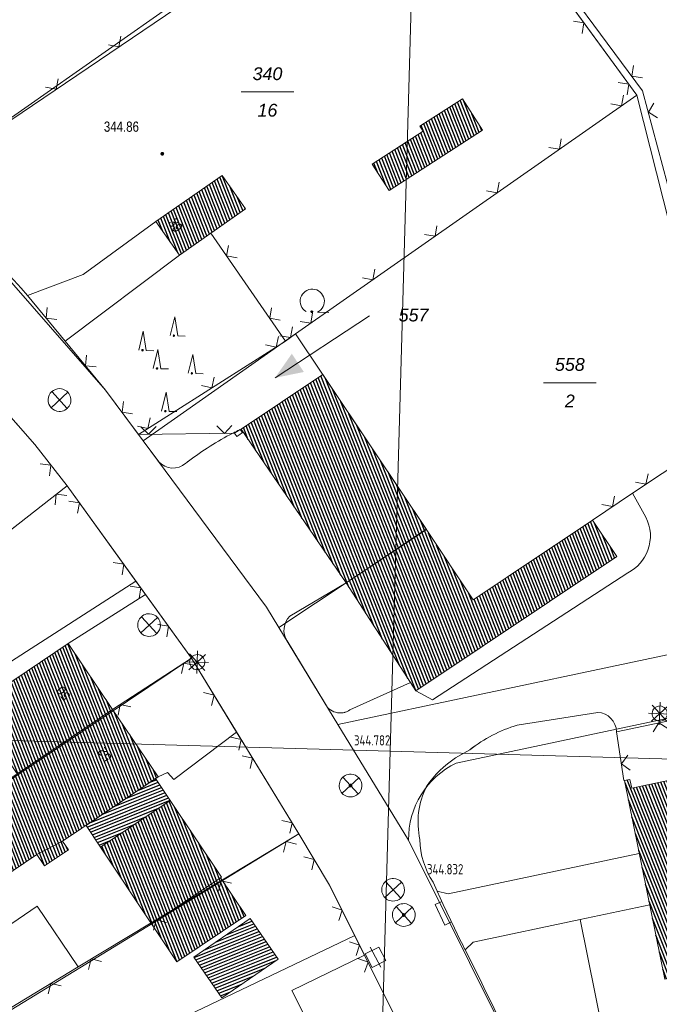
# Model space of a CAD drawing. Header units: metres. Extents: x 345144 to 348639, y 5629211 to 5635235.
# Tile 899 of 1056: x 347843 to 347885, y 5630671 to 5630736. Entities that reach past the tile are written whole.
import ezdxf
from ezdxf.enums import TextEntityAlignment as Align

# ---------------------------------------------------------------- set-up
doc = ezdxf.new("R2010")
doc.units = ezdxf.units.M
doc.header["$MEASUREMENT"] = 0
for name, color, linetype in [('011 Gebäude', 7, 'Continuous'), ('028 Geländeform', 7, 'Continuous'), ('028 Geländeform Ausg.', 7, 'Continuous'), ('065-066 Ver_Entsorgung', 7, 'Continuous'), ('065-066 Ver_Entsorgung Ausg.', 7, 'Continuous'), ('081-083 Topographie', 7, 'Continuous'), ('ALLG Pseudo-Topographie', 7, 'Continuous'), ('AX Flurstück', 7, 'Continuous'), ('AX Gebäude', 7, 'Continuous'), ('Blatt', 7, 'Continuous'), ('Definitionslinie', 7, 'Continuous'), ('MG Präsentationsobjekt - Linie', 7, 'Continuous'), ('Präsentationsobjekt -Text (punktförmig)', 7, 'Continuous')]:
    doc.layers.add(name, color=color, linetype=linetype)
doc.styles.add('ARIAL', font='arial.ttf', dxfattribs={"height": 1})
doc.styles.add('ARIALIT', font='ariali.ttf', dxfattribs={"height": 1})
doc.styles.add('DIN-6776-IT', font='txt', dxfattribs={"height": 1})
pattern_1 = [(201.882352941, (0, 0), (0.074540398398, -0.185590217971), [])]
pattern_2 = [(111.5294117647, (0, 0), (-0.186045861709, -0.07339575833), [])]

# ---------------------------------------------------------------- blocks, each defined once
blk = doc.blocks.new('alk_5742_nrw')
at = {"color": 134, "lineweight": 5, "true_color": 0x00b2b2, "flags": 128}
for points in [[(0, -1), (0, 1)], [(1, 0), (-1, 0)], [(0.707333, -0.707333), (-0.707333, 0.707333)], [(-0.707333, -0.707333), (0.707333, 0.707333)]]:
    blk.add_lwpolyline(points, dxfattribs=at)
at = {"color": 134, "lineweight": 5, "true_color": 0x00b2b2}
for start, end in [(0, 180), (180, 0)]:
    blk.add_arc((0, 0), 0.666667, start, end, dxfattribs=at)
blk = doc.blocks.new('alk_3504_nrw')
at = {"color": 134, "lineweight": 5, "true_color": 0x00b2b2, "flags": 128}
for points in [[(-0.729333, -0.684), (-0.707333, -0.707333), (0.707333, 0.707333)], [(-0.707333, 0.707333), (0.707333, -0.707333)]]:
    blk.add_lwpolyline(points, dxfattribs=at)
at = {"color": 134, "lineweight": 5, "true_color": 0x00b2b2}
for start, end in [(90, -90), (-90, 90)]:
    blk.add_arc((0, 0), 1, start, end, dxfattribs=at)
blk = doc.blocks.new('alk_043x_nrw')
h = blk.add_hatch(color=7)
edge = h.paths.add_edge_path(flags=0)
edge.add_arc((0, 0), 1, 180, 360, ccw=False)
edge.add_arc((0, 0), 1, 0, 180, ccw=False)
blk = doc.blocks.new('alk_7200_nrwx2')
at = {"true_color": 0x2e2e2e}
h = blk.add_hatch(color=250, dxfattribs=at)
edge = h.paths.add_edge_path(flags=0)
edge.add_arc((-0.020544, -0.388118), 0.055525, 180, 360, ccw=False)
edge.add_arc((-0.020544, -0.388118), 0.055525, 0, 180, ccw=False)
at = {"color": 250, "lineweight": 5, "true_color": 0x2e2e2e, "flags": 128}
blk.add_lwpolyline([(-0.298168, -0.388118), (-0.020544, 1), (0.257079, -0.388118), (0.812326, -0.388118)], dxfattribs=at)
blk.add_lwpolyline([(-0.298168, -0.388118), (-0.020544, 1), (0.257079, -0.388118), (0.812326, -0.388118)], dxfattribs=at)
at = {"color": 250, "lineweight": 5, "true_color": 0x2e2e2e}
for start, end in [(0, 180), (180, 0)]:
    blk.add_arc((-0.020544, -0.388118), 0.055525, start, end, dxfattribs=at)
blk = doc.blocks.new('alk_7100_nrwx2')
at = {"true_color": 0x2e2e2e}
h = blk.add_hatch(color=250, dxfattribs=at)
edge = h.paths.add_edge_path(flags=0)
edge.add_arc((0.024073, -0.597267), 0.057254, 180, 360, ccw=False)
edge.add_arc((0.024073, -0.597267), 0.057255, 0, 180, ccw=False)
at = {"color": 250, "lineweight": 5, "true_color": 0x2e2e2e, "flags": 128}
blk.add_lwpolyline([(0.349382, -0.597267), (1, -0.597267)], dxfattribs=at)
at = {"color": 250, "lineweight": 5, "true_color": 0x2e2e2e}
for centre, radius, start, end in [((0.024073, 0.012362), 0.690995, -61.9148169, -118.0851831), ((0.024073, -0.597267), 0.057255, 0, 180), ((0.024073, -0.597267), 0.057254, 180, 0)]:
    blk.add_arc(centre, radius, start, end, dxfattribs=at)
blk = doc.blocks.new('3488_swc')
at = {"color": 7, "lineweight": 5, "flags": 128}
for points in [[(1, 0), (-1, 0)], [(0.666667, 0.666667), (-0.666667, 0.666667), (-0.666667, -0.666667), (0.666667, -0.666667), (0.666667, 0.666667)]]:
    blk.add_lwpolyline(points, dxfattribs=at)
blk = doc.blocks.new('swc_strasseneinlauf')
at = {"color": 7, "lineweight": 5, "flags": 128}
blk.add_lwpolyline([(-1, 0), (-1, -0.666667), (1, -0.666667), (1, 0)], dxfattribs=at)

msp = doc.modelspace()

# ---------------------------------------------------------------- hatches: boundary and pattern name
at = {"layer": '011 Gebäude', "true_color": 0x8f8f8f}
h = msp.add_hatch(dxfattribs=at)
h.set_pattern_fill('_USER', color=252, scale=0.2, angle=201.88235294, style=0, pattern_type=0)
h.set_pattern_definition(pattern_1)
h.paths.add_polyline_path([(347851.971, 5630686.222), (347852.938, 5630684.776), (347848.34, 5630681.7), (347847.384, 5630683.13)], flags=0)
h = msp.add_hatch(dxfattribs=at)
h.set_pattern_fill('_USER', color=252, scale=0.2, angle=201.88235294, style=0, pattern_type=0)
h.set_pattern_definition(pattern_1)
h.paths.add_polyline_path([(347858.205, 5630676.979), (347860.039, 5630674.309), (347856.33, 5630671.761), (347854.486, 5630674.448)], flags=0)
at = {"layer": 'AX Gebäude', "true_color": 0x4f4f4f}
h = msp.add_hatch(dxfattribs=at)
h.set_pattern_fill('_USER', color=251, scale=0.2, angle=111.52941176, style=0, pattern_type=0)
h.set_pattern_definition(pattern_2)
h.paths.add_polyline_path([(347869.39, 5630729.232), (347872.185, 5630731.034), (347873.518, 5630728.966), (347867.369, 5630725), (347866.251, 5630726.735), (347869.606, 5630728.898)], flags=0)
h = msp.add_hatch(dxfattribs=at)
h.set_pattern_fill('_USER', color=251, scale=0.2, angle=111.52941176, style=0, pattern_type=0)
h.set_pattern_definition(pattern_2)
h.paths.add_polyline_path([(347851.992, 5630722.939), (347856.364, 5630725.985), (347857.89, 5630723.793), (347853.539, 5630720.72)], flags=0)
h = msp.add_hatch(dxfattribs=at)
h.set_pattern_fill('_USER', color=251, scale=0.2, angle=111.52941176, style=0, pattern_type=0)
h.set_pattern_definition(pattern_2)
h.paths.add_polyline_path([(347862.984, 5630712.857), (347869.795, 5630702.656), (347864.518, 5630699.126), (347857.597, 5630709.261)], flags=0)
h = msp.add_hatch(dxfattribs=at)
h.set_pattern_fill('_USER', color=251, scale=0.2, angle=111.52941176, style=0, pattern_type=0)
h.set_pattern_definition(pattern_2)
h.paths.add_polyline_path([(347869.795, 5630702.656), (347872.899, 5630698.006), (347875.127, 5630699.493), (347880.754, 5630703.251), (347882.354, 5630700.854), (347869.111, 5630692.012), (347868.757, 5630692.544), (347864.518, 5630699.126)], flags=0)
h = msp.add_hatch(dxfattribs=at)
h.set_pattern_fill('_USER', color=251, scale=0.2, angle=111.52941176, style=0, pattern_type=0)
h.set_pattern_definition(pattern_2)
h.paths.add_polyline_path([(347839.911, 5630690.873), (347846.205, 5630695.119), (347849.137, 5630690.771), (347842.842, 5630686.527)], flags=0)
h = msp.add_hatch(dxfattribs=at)
h.set_pattern_fill('_USER', color=251, scale=0.2, angle=111.52941176, style=0, pattern_type=0)
h.set_pattern_definition(pattern_2)
h.paths.add_polyline_path([(347900.656, 5630676.459), (347885.968, 5630673.432), (347886.03, 5630673.091), (347885.525, 5630672.992), (347882.88, 5630686.089), (347883.23, 5630686.159), (347883.346, 5630685.579), (347924.592, 5630694.293), (347924.521, 5630694.636), (347924.876, 5630694.717), (347925.965, 5630689.47), (347927.516, 5630681.991), (347927.586, 5630681.654), (347927.243, 5630681.582), (347927.172, 5630681.925), (347904.251, 5630677.2)], flags=0)
h = msp.add_hatch(dxfattribs=at)
h.set_pattern_fill('_USER', color=251, scale=0.2, angle=111.52941176, style=0, pattern_type=0)
h.set_pattern_definition(pattern_2)
h.paths.add_polyline_path([(347842.842, 5630686.527), (347849.137, 5630690.771), (347852.13, 5630686.33), (347845.841, 5630682.092), (347844.14, 5630681.219), (347840.192, 5630678.557), (347837.326, 5630682.806)], flags=0)
h = msp.add_hatch(dxfattribs=at)
h.set_pattern_fill('_USER', color=251, scale=0.2, angle=111.52941176, style=0, pattern_type=0)
h.set_pattern_definition(pattern_2)
h.paths.add_polyline_path([(347848.34, 5630681.701), (347852.938, 5630684.777), (347856.315, 5630679.716), (347856.253, 5630679.679), (347851.707, 5630676.641)], flags=0)
h = msp.add_hatch(dxfattribs=at)
h.set_pattern_fill('_USER', color=251, scale=0.2, angle=111.52941176, style=0, pattern_type=0)
h.set_pattern_definition(pattern_2)
h.paths.add_polyline_path([(347844.14, 5630681.219), (347845.841, 5630682.092), (347846.224, 5630681.525), (347844.649, 5630680.463)], flags=0)
h = msp.add_hatch(dxfattribs=at)
h.set_pattern_fill('_USER', color=251, scale=0.2, angle=111.52941176, style=0, pattern_type=0)
h.set_pattern_definition(pattern_2)
h.paths.add_polyline_path([(347851.707, 5630676.641), (347856.253, 5630679.679), (347857.923, 5630677.179), (347853.376, 5630674.142)], flags=0)
at = {"layer": 'MG Präsentationsobjekt - Linie', "true_color": 0x5e5e5e}
msp.add_hatch(color=251, dxfattribs=at).paths.add_polyline_path([(347860.945586, 5630714.22942), (347861.736611, 5630713.026141), (347859.837, 5630712.639)], flags=0)

# ---------------------------------------------------------------- linework, layer by layer
at = {"layer": '011 Gebäude', "color": 251, "linetype": 'Continuous', "lineweight": 13, "true_color": 0x4f4f4f, "flags": 128}
for points in [[(347851.971, 5630686.222), (347852.938, 5630684.776), (347848.34, 5630681.7), (347847.384, 5630683.13), (347851.971, 5630686.222)], [(347858.205, 5630676.979), (347860.039, 5630674.309), (347856.33, 5630671.761), (347854.486, 5630674.448), (347858.205, 5630676.979)]]:
    msp.add_lwpolyline(points, dxfattribs=at)
at = {"layer": '081-083 Topographie', "color": 7, "linetype": 'Continuous', "lineweight": 5, "flags": 128}
for points in [[(347836.558, 5630725.678), (347870.827, 5630748.876)], [(347870.827, 5630748.876), (347883.676, 5630731.279), (347883.676, 5630731.279), (347861.192, 5630715.531), (347861.192, 5630715.531), (347860.525, 5630715.063)], [(347871.197, 5630749.112), (347876.703, 5630741.522), (347876.703, 5630741.522), (347884.061, 5630731.57), (347884.061, 5630731.57), (347889.983, 5630709.402)], [(347836.558, 5630725.678), (347843.119, 5630718.561), (347843.119, 5630718.561), (347843.517, 5630718.078), (347843.517, 5630718.078), (347846.009, 5630715.052), (347846.009, 5630715.052), (347848.673, 5630711.827), (347848.673, 5630711.827), (347850.838, 5630708.914), (347850.838, 5630708.914), (347860.525, 5630715.063)], [(347843.517, 5630718.078), (347847.196, 5630719.459), (347847.196, 5630719.459), (347851.993, 5630722.939)], [(347855.61, 5630722.182), (347860.525, 5630715.063)], [(347846.009, 5630715.052), (347853.54, 5630720.719)], [(347837.423, 5630715.743), (347841.804, 5630710.759), (347841.804, 5630710.759), (347844.005, 5630708.254), (347844.005, 5630708.254), (347846.136, 5630705.526)], [(347880.755, 5630703.25), (347883.403, 5630705.041), (347883.403, 5630705.041), (347889.324, 5630708.965), (347889.324, 5630708.965), (347889.983, 5630709.402)], [(347850.838, 5630708.914), (347851.15, 5630708.494), (347851.15, 5630708.494), (347852.173, 5630707.111)], [(347793.789, 5630666.468), (347796.592, 5630667.508), (347796.592, 5630667.508), (347825.029, 5630689.002), (347825.029, 5630689.002), (347846.136, 5630705.526)], [(347846.136, 5630705.526), (347850.675, 5630699.226), (347850.675, 5630699.226), (347851.304, 5630698.354), (347851.304, 5630698.354), (347854.33, 5630694.156)], [(347883.403, 5630705.041), (347884.277, 5630703.446)], [(347883.096, 5630699.782), (347870.211, 5630691.407), (347870.211, 5630691.407), (347869.112, 5630692.011)], [(347846.873, 5630673.809), (347844.17, 5630677.792), (347844.17, 5630677.792), (347840.863, 5630675.567), (347840.863, 5630675.567), (347836.493, 5630682.249), (347836.493, 5630682.249), (347832.828, 5630687.853), (347832.828, 5630687.853), (347835.764, 5630689.809), (347835.764, 5630689.809), (347835.273, 5630690.693), (347835.273, 5630690.693), (347838.362, 5630692.756), (347838.362, 5630692.756), (347838.99, 5630691.739), (347838.99, 5630691.739), (347850.675, 5630699.226)], [(347860.815, 5630696.915), (347864.518, 5630699.125)], [(347846.205, 5630695.118), (347851.304, 5630698.354)], [(347863.106, 5630691.224), (347860.629, 5630695.291)], [(347849.137, 5630690.77), (347854.33, 5630694.156)], [(347854.33, 5630694.156), (347857.308, 5630689.284), (347857.308, 5630689.284), (347857.922, 5630688.282), (347857.922, 5630688.282), (347861.414, 5630682.57)], [(347868.757, 5630692.543), (347864.779, 5630690.743)], [(347881.114, 5630690.581), (347875.801, 5630689.741)], [(347852.131, 5630686.33), (347852.748, 5630686.617), (347852.748, 5630686.617), (347853.167, 5630686.149), (347853.167, 5630686.149), (347857.308, 5630689.284)], [(347872.681, 5630688.12), (347871.739, 5630687.591)], [(347817.613, 5630656.027), (347846.873, 5630673.809), (347846.873, 5630673.809), (347861.414, 5630682.57)], [(347861.414, 5630682.57), (347863.439, 5630679.196), (347863.439, 5630679.196), (347865.095, 5630675.867), (347865.095, 5630675.867), (347865.735, 5630674.582), (347865.735, 5630674.582), (347868.425, 5630669.177), (347868.425, 5630669.177), (347871.19, 5630663.581), (347871.19, 5630663.581), (347871.336, 5630663.204), (347871.336, 5630663.204), (347871.745, 5630662.146), (347871.745, 5630662.146), (347873.725, 5630657.024), (347873.725, 5630657.024), (347862.972, 5630651.874), (347862.972, 5630651.874), (347821.893, 5630632.201)], [(347870.262, 5630679.379), (347870.534, 5630678.784), (347870.534, 5630678.784), (347870.93, 5630677.92), (347870.93, 5630677.92), (347871.677, 5630676.35), (347871.677, 5630676.35), (347872.049, 5630675.566)], [(347865.095, 5630675.867), (347853.097, 5630670.135), (347853.097, 5630670.135), (347853.311, 5630669.571), (347853.311, 5630669.571), (347846.773, 5630666.488), (347846.773, 5630666.488), (347847.843, 5630664.163), (347847.843, 5630664.163), (347845.549, 5630662.538)], [(347865.735, 5630674.582), (347860.95, 5630672.24), (347860.95, 5630672.24), (347866.433, 5630661.288), (347866.433, 5630661.288), (347871.336, 5630663.204)]]:
    msp.add_lwpolyline(points, dxfattribs=at)
at = {"layer": '081-083 Topographie', "color": 7, "linetype": 'Continuous', "lineweight": 5}
for centre, radius, start, end in [((347866.54, 5630690.718), 20.586343, 115.74849814, 117.02185432), ((347866.54, 5630690.718), 20.585298, 117.44756568, 127.04691803), ((347866.54, 5630690.718), 20.586342, 117.12891635, 117.44756568), ((347866.54, 5630690.718), 20.585791, 117.02185432, 117.12891635), ((347866.54, 5630690.718), 20.585891, 127.20611572, 127.68653225), ((347866.54, 5630690.718), 20.585954, 127.04691803, 127.20611572), ((347853.115, 5630707.959), 1.267465, -138.00606737, -48.5165475), ((347881.932, 5630702.217), 2.64754, -20.58390173, 27.65875564), ((347881.814, 5630702.23), 2.763249, -62.35927231, -19.97602051), ((347861.728, 5630695.988), 1.301388, 134.56406226, -147.61660175), ((347864.137, 5630691.662), 1.121037, -156.98274593, -55.06241161), ((347881.049, 5630689.291), 1.292112, 0.75384833, 87.11544292), ((347878.667, 5630680.414), 9.757402, 107.08114295, 127.8399643), ((347875.683, 5630681.698), 7.091021, 123.79315365, 145.6017555), ((347874.489, 5630683.333), 5.225829, 153.01817044, -167.43432932), ((347874.605, 5630682.271), 5.217539, -179.17636814, -146.34038789), ((347570.632, 5630523.595), 337.560947, 26.63511391, 26.7567183), ((347570.632, 5630523.595), 337.561099, 24.96045512, 26.63511391)]:
    msp.add_arc(centre, radius, start, end, dxfattribs=at)
at = {"layer": 'AX Flurstück', "color": 8, "linetype": 'Continuous', "lineweight": 13, "true_color": 0x808080, "flags": 128}
for points in [[(347871.849, 5630796.313), (347900.561, 5630804.513), (347905.256, 5630782.137), (347915.396, 5630733.734), (347982.376, 5630748.134), (347982.481, 5630742.596), (347984.381, 5630734.434), (347918.156, 5630719.872), (347914.006, 5630714.027), (347889.324, 5630708.966), (347883.676, 5630731.28), (347870.414, 5630749.44), (347848.564, 5630779.357), (347860.576, 5630792.258), (347871.849, 5630796.313)], [(347848.564, 5630779.357), (347870.414, 5630749.44), (347836.557, 5630725.679), (347823.689, 5630737.989), (347814.768, 5630745.766), (347835.034, 5630768.729), (347848.564, 5630779.357)], [(347836.557, 5630725.679), (347870.414, 5630749.44), (347883.676, 5630731.28), (347861.192, 5630715.532), (347851.149, 5630708.495), (347848.673, 5630711.828), (347836.557, 5630725.679)], [(347890.653, 5630583.658), (347889.956, 5630588.049), (347887.102, 5630606.032), (347885.944, 5630613.429), (347884.191, 5630622.213), (347882.479, 5630630.583), (347880.158, 5630638.358), (347877.532, 5630647.253), (347874.432, 5630655.16), (347873.725, 5630657.024), (347871.231, 5630663.597), (347868.425, 5630669.178), (347863.438, 5630679.197), (347861.414, 5630682.571), (347854.33, 5630694.156), (347846.136, 5630705.526), (347844.005, 5630708.255), (347837.423, 5630715.744), (347832.337, 5630721.317), (347827.506, 5630726.097), (347819.741, 5630733.436), (347818.349, 5630734.634), (347809.825, 5630742.075)], [(347823.689, 5630737.989), (347836.557, 5630725.679), (347848.673, 5630711.828), (347851.149, 5630708.495), (347859.269, 5630697.518), (347860.086, 5630696.184), (347863.979, 5630689.792), (347868.642, 5630682.147), (347876.672, 5630666.011), (347883.21, 5630649.104), (347888.324, 5630631.874), (347890.92, 5630619.431), (347891.863, 5630614.299)], [(347861.192, 5630715.532), (347883.676, 5630731.28), (347889.324, 5630708.966), (347892.646, 5630695.841), (347863.979, 5630689.792), (347860.086, 5630696.184), (347869.824, 5630702.643), (347861.192, 5630715.532)], [(347868.642, 5630682.147), (347863.979, 5630689.792), (347892.646, 5630695.841), (347899.971, 5630697.386), (347915.06, 5630700.575), (347913.368, 5630708.419), (347914.006, 5630714.027), (347918.156, 5630719.872)], [(347787.932, 5630671.907), (347837.423, 5630715.744), (347844.005, 5630708.255), (347846.136, 5630705.526), (347794.911, 5630665.426), (347790.11, 5630669.885), (347787.932, 5630671.907)], [(347851.149, 5630708.495), (347861.192, 5630715.532), (347869.824, 5630702.643), (347860.086, 5630696.184), (347859.269, 5630697.518), (347851.149, 5630708.495)], [(347922.266, 5630714.392), (347924.762, 5630702.683), (347923.582, 5630700.954), (347921.4, 5630697.756), (347871.78, 5630687.233)], [(347794.911, 5630665.426), (347846.136, 5630705.526), (347854.33, 5630694.156), (347801.901, 5630658.915), (347800.878, 5630659.885), (347800.363, 5630660.363), (347794.911, 5630665.426)], [(347871.78, 5630687.233), (347921.4, 5630697.756), (347923.582, 5630700.954), (347924.722, 5630695.458), (347933.428, 5630697.254), (347946.24, 5630637.846), (347943.442, 5630627.725), (347890.92, 5630619.431), (347888.324, 5630631.874), (347883.21, 5630649.104), (347876.672, 5630666.011), (347868.642, 5630682.147)], [(347801.901, 5630658.915), (347854.33, 5630694.156), (347861.414, 5630682.571), (347810.228, 5630651.251), (347801.901, 5630658.915)], [(347810.228, 5630651.251), (347861.414, 5630682.571), (347863.438, 5630679.197), (347868.425, 5630669.178), (347815.424, 5630642.691), (347810.228, 5630651.251)]]:
    msp.add_lwpolyline(points, dxfattribs=at)
at = {"layer": 'AX Flurstück', "color": 8, "linetype": 'Continuous', "lineweight": 13, "true_color": 0x808080}
for radius in [5.52496, 5.524788]:
    msp.add_arc((347874.166, 5630682.25), radius, 115.58640531, -178.9317919, dxfattribs=at)
at = {"layer": 'AX Gebäude', "color": 7, "linetype": 'Continuous', "lineweight": 5, "flags": 128}
for points in [[(347869.39, 5630729.232), (347872.185, 5630731.034), (347873.518, 5630728.966), (347867.369, 5630725), (347866.251, 5630726.735), (347869.606, 5630728.898), (347869.39, 5630729.232)], [(347851.992, 5630722.939), (347856.364, 5630725.985), (347857.89, 5630723.793), (347853.539, 5630720.72), (347851.992, 5630722.939)], [(347862.984, 5630712.857), (347869.795, 5630702.656), (347864.518, 5630699.126), (347857.597, 5630709.261), (347862.984, 5630712.857)], [(347869.795, 5630702.656), (347872.899, 5630698.006), (347875.127, 5630699.493), (347880.754, 5630703.251), (347882.354, 5630700.854), (347869.111, 5630692.012), (347868.757, 5630692.544), (347864.518, 5630699.126), (347869.795, 5630702.656)], [(347839.911, 5630690.873), (347846.205, 5630695.119), (347849.137, 5630690.771), (347842.842, 5630686.527), (347839.911, 5630690.873)], [(347900.656, 5630676.459), (347885.968, 5630673.432), (347886.03, 5630673.091), (347885.525, 5630672.992), (347882.88, 5630686.089), (347883.23, 5630686.159), (347883.346, 5630685.579), (347924.592, 5630694.293), (347924.521, 5630694.636), (347924.876, 5630694.717), (347925.965, 5630689.47), (347927.516, 5630681.991), (347927.586, 5630681.654), (347927.243, 5630681.582), (347927.172, 5630681.925), (347904.251, 5630677.2), (347900.656, 5630676.459)], [(347842.842, 5630686.527), (347849.137, 5630690.771), (347852.13, 5630686.33), (347845.841, 5630682.092), (347844.14, 5630681.219), (347840.192, 5630678.557), (347837.326, 5630682.806), (347842.842, 5630686.527)], [(347848.34, 5630681.701), (347852.938, 5630684.777), (347856.315, 5630679.716), (347856.253, 5630679.679), (347851.707, 5630676.641), (347848.34, 5630681.701)], [(347844.14, 5630681.219), (347845.841, 5630682.092), (347846.224, 5630681.525), (347844.649, 5630680.463), (347844.14, 5630681.219)], [(347851.707, 5630676.641), (347856.253, 5630679.679), (347857.923, 5630677.179), (347853.376, 5630674.142), (347851.707, 5630676.641)]]:
    msp.add_lwpolyline(points, dxfattribs=at)
at = {"layer": 'Blatt', "color": 205, "linetype": 'Continuous', "lineweight": 5, "true_color": 0x873099, "flags": 128}
for points in [[(347367.669, 5630702.092), (347374.708, 5630951.97), (347874.464, 5630937.896), (347867.426, 5630688.019), (347367.669, 5630702.092)], [(348005.705, 5630725.733), (348009.874, 5630684.008), (347867.426, 5630688.019), (347874.464, 5630937.896), (347963.101, 5630935.4), (347975.383, 5630844.729), (348005.705, 5630725.733)], [(347360.632, 5630452.215), (347367.669, 5630702.092), (347867.426, 5630688.019), (347860.388, 5630438.144), (347360.632, 5630452.215)], [(347867.426, 5630688.019), (348009.874, 5630684.008), (348023.631, 5630546.345), (348034.821, 5630453.592), (348035.781, 5630433.206), (347860.388, 5630438.144), (347867.426, 5630688.019)]]:
    msp.add_lwpolyline(points, dxfattribs=at)
at = {"layer": 'Definitionslinie', "color": 7, "linetype": 'Continuous', "lineweight": 5, "flags": 128}
for points in [[(347836.558, 5630725.678), (347870.827, 5630748.876)], [(347870.827, 5630748.876), (347883.676, 5630731.279)], [(347876.703, 5630741.522), (347884.061, 5630731.57)], [(347880.091, 5630735.341), (347880.2, 5630736.039), (347879.501, 5630736.148)], [(347880.091, 5630735.341), (347880.2, 5630736.039), (347879.501, 5630736.148)], [(347848.858, 5630734.608), (347849.552, 5630734.474), (347849.686, 5630735.168)], [(347848.858, 5630734.608), (347849.552, 5630734.474), (347849.686, 5630735.168)], [(347883.459, 5630733.225), (347883.355, 5630732.526), (347884.054, 5630732.421)], [(347883.459, 5630733.225), (347883.355, 5630732.526), (347884.054, 5630732.421)], [(347844.717, 5630731.805), (347845.411, 5630731.671), (347845.545, 5630732.366)], [(347844.717, 5630731.805), (347845.411, 5630731.671), (347845.545, 5630732.366)], [(347883.04, 5630731.303), (347883.149, 5630732.001), (347882.45, 5630732.11)], [(347883.04, 5630731.303), (347883.149, 5630732.001), (347882.45, 5630732.11)], [(347861.192, 5630715.531), (347883.676, 5630731.279)], [(347881.976, 5630730.699), (347882.672, 5630730.576), (347882.795, 5630731.272)], [(347881.976, 5630730.699), (347882.672, 5630730.576), (347882.795, 5630731.272)], [(347884.061, 5630731.57), (347889.983, 5630709.402)], [(347884.795, 5630730.759), (347884.441, 5630730.147), (347885.053, 5630729.793)], [(347884.795, 5630730.759), (347884.441, 5630730.147), (347885.053, 5630729.793)], [(347877.881, 5630727.83), (347878.577, 5630727.708), (347878.7, 5630728.404)], [(347877.881, 5630727.83), (347878.577, 5630727.708), (347878.7, 5630728.404)], [(347836.558, 5630725.678), (347843.119, 5630718.561)], [(347873.785, 5630724.962), (347874.482, 5630724.839), (347874.604, 5630725.536)], [(347873.785, 5630724.962), (347874.482, 5630724.839), (347874.604, 5630725.536)], [(347847.196, 5630719.459), (347851.993, 5630722.939)], [(347855.61, 5630722.182), (347860.525, 5630715.063)], [(347869.69, 5630722.093), (347870.386, 5630721.971), (347870.509, 5630722.667)], [(347869.69, 5630722.093), (347870.386, 5630721.971), (347870.509, 5630722.667)], [(347959.67, 5630718.942), (347959.027, 5630722.044), (347958.912, 5630722.499), (347932.498, 5630716.636), (347930.144, 5630716.125), (347930.144, 5630716.125), (347925.946, 5630715.213), (347925.946, 5630715.213), (347923.189, 5630714.614), (347925.557, 5630703.392), (347925.609, 5630703.146), (347925.246, 5630702.622), (347925.246, 5630702.622), (347921.74, 5630697.577), (347882.341, 5630689.308), (347882.341, 5630689.308), (347882.832, 5630686.079)], [(347856.774, 5630721.375), (347856.647, 5630720.68), (347857.343, 5630720.552)], [(347856.774, 5630721.375), (347856.647, 5630720.68), (347857.343, 5630720.552)], [(347846.009, 5630715.052), (347853.54, 5630720.719)], [(347843.517, 5630718.078), (347847.196, 5630719.459)], [(347865.595, 5630719.225), (347866.291, 5630719.102), (347866.414, 5630719.799)], [(347865.595, 5630719.225), (347866.291, 5630719.102), (347866.414, 5630719.799)], [(347843.119, 5630718.561), (347843.517, 5630718.078)], [(347843.517, 5630718.078), (347846.009, 5630715.052)], [(347844.831, 5630717.269), (347844.763, 5630716.565), (347845.467, 5630716.497)], [(347844.831, 5630717.269), (347844.763, 5630716.565), (347845.467, 5630716.497)], [(347859.615, 5630717.261), (347859.488, 5630716.565), (347860.183, 5630716.438)], [(347859.615, 5630717.261), (347859.488, 5630716.565), (347860.183, 5630716.438)], [(347861.499, 5630716.357), (347862.196, 5630716.234), (347862.318, 5630716.93)], [(347861.499, 5630716.357), (347862.196, 5630716.234), (347862.318, 5630716.93)], [(347860.162, 5630715.419), (347860.859, 5630715.297), (347860.981, 5630715.993)], [(347860.162, 5630715.419), (347860.859, 5630715.297), (347860.981, 5630715.993)], [(347846.009, 5630715.052), (347848.673, 5630711.827)], [(347850.838, 5630708.914), (347860.525, 5630715.063)], [(347859.213, 5630714.822), (347859.903, 5630714.668), (347860.057, 5630715.358)], [(347859.213, 5630714.822), (347859.903, 5630714.668), (347860.057, 5630715.358)], [(347860.525, 5630715.063), (347861.192, 5630715.531)], [(347847.408, 5630714.143), (347847.341, 5630713.44), (347848.045, 5630713.372)], [(347847.408, 5630714.143), (347847.341, 5630713.44), (347848.045, 5630713.372)], [(347854.991, 5630712.143), (347855.682, 5630711.989), (347855.836, 5630712.679)], [(347854.991, 5630712.143), (347855.682, 5630711.989), (347855.836, 5630712.679)], [(347848.673, 5630711.827), (347850.838, 5630708.914)], [(347849.859, 5630711.07), (347849.756, 5630710.371), (347850.455, 5630710.267)], [(347849.859, 5630711.07), (347849.756, 5630710.371), (347850.455, 5630710.267)], [(347841.804, 5630710.759), (347844.005, 5630708.254)], [(347850.77, 5630709.463), (347851.46, 5630709.309), (347851.614, 5630709.999)], [(347850.77, 5630709.463), (347851.46, 5630709.309), (347851.614, 5630709.999)], [(347850.999, 5630709.416), (347851.504, 5630708.922), (347851.999, 5630709.427)], [(347855.998, 5630709.474), (347856.504, 5630708.98), (347856.998, 5630709.487)], [(347850.838, 5630708.914), (347857.051, 5630708.987), (347857.051, 5630708.987), (347857.171, 5630708.988)], [(347850.838, 5630708.914), (347851.15, 5630708.494)], [(347851.15, 5630708.494), (347852.173, 5630707.111)], [(347883.403, 5630705.041), (347889.324, 5630708.965)], [(347844.005, 5630708.254), (347846.136, 5630705.526)], [(347844.984, 5630706.188), (347845.071, 5630706.89), (347844.369, 5630706.976)], [(347844.984, 5630706.188), (347845.071, 5630706.89), (347844.369, 5630706.976)], [(347883.587, 5630705.763), (347884.28, 5630705.622), (347884.42, 5630706.315)], [(347883.587, 5630705.763), (347884.28, 5630705.622), (347884.42, 5630706.315)], [(347825.029, 5630689.002), (347846.136, 5630705.526)], [(347846.136, 5630705.526), (347850.675, 5630699.226)], [(347846.127, 5630704.884), (347845.425, 5630704.969), (347845.34, 5630704.268)], [(347846.127, 5630704.884), (347845.425, 5630704.969), (347845.34, 5630704.268)], [(347846.831, 5630703.706), (347846.944, 5630704.404), (347846.246, 5630704.518)], [(347846.831, 5630703.706), (347846.944, 5630704.404), (347846.246, 5630704.518)], [(347880.755, 5630703.25), (347883.403, 5630705.041)], [(347881.385, 5630704.28), (347882.079, 5630704.146), (347882.213, 5630704.84)], [(347881.385, 5630704.28), (347882.079, 5630704.146), (347882.213, 5630704.84)], [(347883.403, 5630705.041), (347884.277, 5630703.446)], [(347849.754, 5630699.65), (347849.867, 5630700.348), (347849.169, 5630700.461)], [(347849.754, 5630699.65), (347849.867, 5630700.348), (347849.169, 5630700.461)], [(347870.211, 5630691.407), (347883.096, 5630699.782)], [(347838.99, 5630691.739), (347850.675, 5630699.226)], [(347850.877, 5630698.092), (347850.99, 5630698.79), (347850.291, 5630698.903)], [(347850.877, 5630698.092), (347850.99, 5630698.79), (347850.291, 5630698.903)], [(347850.675, 5630699.226), (347851.304, 5630698.354)], [(347860.815, 5630696.915), (347864.518, 5630699.125)], [(347846.205, 5630695.118), (347851.304, 5630698.354)], [(347851.304, 5630698.354), (347854.33, 5630694.156)], [(347852.704, 5630695.557), (347852.817, 5630696.255), (347852.119, 5630696.368)], [(347852.704, 5630695.557), (347852.817, 5630696.255), (347852.119, 5630696.368)], [(347860.629, 5630695.291), (347863.106, 5630691.224)], [(347849.137, 5630690.77), (347854.33, 5630694.156)], [(347854.33, 5630694.156), (347857.308, 5630689.284)], [(347854.52, 5630693.683), (347853.828, 5630693.828), (347853.682, 5630693.137)], [(347854.52, 5630693.683), (347853.828, 5630693.828), (347853.682, 5630693.137)], [(347864.779, 5630690.743), (347868.757, 5630692.543)], [(347855.653, 5630691.033), (347855.819, 5630691.72), (347855.132, 5630691.886)], [(347855.653, 5630691.033), (347855.819, 5630691.72), (347855.132, 5630691.886)], [(347869.112, 5630692.011), (347870.211, 5630691.407)], [(347850.331, 5630690.952), (347849.639, 5630691.098), (347849.494, 5630690.406)], [(347850.331, 5630690.952), (347849.639, 5630691.098), (347849.494, 5630690.406)], [(347875.801, 5630689.741), (347881.114, 5630690.581)], [(347885.729, 5630689.508), (347885.137, 5630689.895), (347884.75, 5630689.303)], [(347853.167, 5630686.149), (347857.308, 5630689.284)], [(347857.45, 5630688.095), (347857.615, 5630688.783), (347856.927, 5630688.948)], [(347857.45, 5630688.095), (347857.615, 5630688.783), (347856.927, 5630688.948)], [(347857.308, 5630689.284), (347857.922, 5630688.282)], [(347858.198, 5630686.872), (347858.364, 5630687.559), (347857.677, 5630687.725)], [(347858.198, 5630686.872), (347858.364, 5630687.559), (347857.677, 5630687.725)], [(347857.922, 5630688.282), (347861.414, 5630682.57)], [(347871.739, 5630687.591), (347872.681, 5630688.12)], [(347883.082, 5630687.758), (347882.663, 5630687.189), (347883.233, 5630686.77)], [(347852.131, 5630686.33), (347852.748, 5630686.617)], [(347852.748, 5630686.617), (347853.167, 5630686.149)], [(347860.806, 5630682.606), (347860.972, 5630683.293), (347860.285, 5630683.459)], [(347860.806, 5630682.606), (347860.972, 5630683.293), (347860.285, 5630683.459)], [(347846.873, 5630673.809), (347861.414, 5630682.57)], [(347861.414, 5630682.57), (347863.439, 5630679.196)], [(347861.254, 5630681.89), (347860.568, 5630682.06), (347860.397, 5630681.374)], [(347861.254, 5630681.89), (347860.568, 5630682.06), (347860.397, 5630681.374)], [(347862.255, 5630680.197), (347862.427, 5630680.883), (347861.74, 5630681.054)], [(347862.255, 5630680.197), (347862.427, 5630680.883), (347861.74, 5630681.054)], [(347856.971, 5630679.309), (347856.285, 5630679.48), (347856.115, 5630678.793)], [(347856.971, 5630679.309), (347856.285, 5630679.48), (347856.115, 5630678.793)], [(347863.439, 5630679.196), (347865.095, 5630675.867)], [(347870.262, 5630679.379), (347870.534, 5630678.784), (347870.534, 5630678.784), (347870.93, 5630677.92)], [(347870.93, 5630677.92), (347871.677, 5630676.35)], [(347840.863, 5630675.567), (347844.17, 5630677.792)], [(347844.17, 5630677.792), (347846.873, 5630673.809)], [(347864.042, 5630676.861), (347864.267, 5630677.532), (347863.597, 5630677.756)], [(347864.042, 5630676.861), (347864.267, 5630677.532), (347863.597, 5630677.756)], [(347852.688, 5630676.729), (347852.002, 5630676.899), (347851.832, 5630676.213)], [(347852.688, 5630676.729), (347852.002, 5630676.899), (347851.832, 5630676.213)], [(347871.677, 5630676.35), (347872.049, 5630675.566)], [(347853.097, 5630670.135), (347865.095, 5630675.867)], [(347865.19, 5630674.554), (347865.415, 5630675.225), (347864.745, 5630675.449)], [(347865.19, 5630674.554), (347865.415, 5630675.225), (347864.745, 5630675.449)], [(347865.095, 5630675.867), (347865.735, 5630674.582)], [(347848.406, 5630674.149), (347847.719, 5630674.319), (347847.549, 5630673.633)], [(347848.406, 5630674.149), (347847.719, 5630674.319), (347847.549, 5630673.633)], [(347860.95, 5630672.24), (347865.735, 5630674.582)], [(347865.741, 5630673.447), (347865.966, 5630674.118), (347865.296, 5630674.342)], [(347865.741, 5630673.447), (347865.966, 5630674.118), (347865.296, 5630674.342)], [(347865.735, 5630674.582), (347868.425, 5630669.177)], [(347817.613, 5630656.027), (347846.873, 5630673.809)], [(347845.748, 5630672.54), (347845.062, 5630672.708), (347844.894, 5630672.021)], [(347845.748, 5630672.54), (347845.062, 5630672.708), (347844.894, 5630672.021)], [(347860.95, 5630672.24), (347866.433, 5630661.288)]]:
    msp.add_lwpolyline(points, dxfattribs=at)
at = {"layer": 'Definitionslinie', "color": 250, "linetype": 'Continuous', "lineweight": 13, "true_color": 0x2e2e2e, "flags": 128}
for points in [[(347857.686, 5630709.025), (347857.446, 5630708.866), (347857.311, 5630708.776), (347857.171, 5630708.988), (347857.301, 5630709.075), (347857.545, 5630709.237), (347857.686, 5630709.025)], [(347851.971, 5630686.222), (347852.938, 5630684.776), (347848.34, 5630681.7), (347847.384, 5630683.13), (347851.971, 5630686.222)], [(347858.205, 5630676.979), (347860.039, 5630674.309), (347856.33, 5630671.761), (347854.486, 5630674.448), (347858.205, 5630676.979)]]:
    msp.add_lwpolyline(points, dxfattribs=at)
at = {"layer": 'Definitionslinie', "color": 219, "linetype": 'Continuous', "lineweight": 5, "true_color": 0x5c3d57, "flags": 128}
for points in [[(347870.534, 5630678.784), (347871.242, 5630678.623), (347883.841, 5630681.265)], [(347872.371, 5630674.926), (347872.889, 5630675.424), (347879.956, 5630676.923), (347884.549, 5630677.886)], [(347876.664, 5630666.043), (347881.936, 5630667.125), (347879.956, 5630676.923)]]:
    msp.add_lwpolyline(points, dxfattribs=at)
at = {"layer": 'Definitionslinie', "color": 7, "linetype": 'Continuous', "lineweight": 5}
for centre, radius, start, end in [((347866.54, 5630690.718), 20.586343, 115.74849814, 117.02185432), ((347866.54, 5630690.718), 20.585298, 117.44756568, 127.04691803), ((347866.54, 5630690.718), 20.586342, 117.12891635, 117.44756568), ((347866.54, 5630690.718), 20.585791, 117.02185432, 117.12891635), ((347866.54, 5630690.718), 20.585891, 127.20611572, 127.68653225), ((347866.54, 5630690.718), 20.585954, 127.04691803, 127.20611572), ((347853.115, 5630707.959), 1.267465, -138.00606737, -48.5165475), ((347881.932, 5630702.217), 2.64754, -20.58390173, 27.65875564), ((347881.814, 5630702.23), 2.763373, -62.35927231, -19.97602051), ((347861.728, 5630695.988), 1.301388, 134.56406226, -147.61660175), ((347864.137, 5630691.662), 1.120181, -156.98274593, -55.06241161), ((347881.049, 5630689.291), 1.291637, 0.75384833, 87.11544292), ((347878.667, 5630680.414), 9.757799, 107.08114295, 127.8399643), ((347875.683, 5630681.698), 7.090997, 123.79315365, 145.6017555), ((347874.489, 5630683.333), 5.226181, 153.01817044, -167.43432932), ((347874.605, 5630682.271), 5.217539, -179.17636814, -146.34038789), ((347570.632, 5630523.595), 337.560947, 26.63511391, 26.7567183), ((347570.632, 5630523.595), 337.561099, 24.96045512, 26.63511391)]:
    msp.add_arc(centre, radius, start, end, dxfattribs=at)
at = {"layer": 'MG Präsentationsobjekt - Linie', "color": 251, "linetype": 'Continuous', "lineweight": 13, "true_color": 0x5e5e5e, "flags": 128}
msp.add_lwpolyline([(347859.837, 5630712.639), (347866.054, 5630716.726)], dxfattribs=at)
at = {"layer": 'Präsentationsobjekt -Text (punktförmig)', "color": 251, "linetype": 'Continuous', "lineweight": 13, "true_color": 0x5e5e5e, "flags": 128}
for points in [[(347857.6004, 5630731.49052), (347861.0816, 5630731.49052)], [(347877.5264, 5630712.31952), (347881.0076, 5630712.31952)]]:
    msp.add_lwpolyline(points, dxfattribs=at)

# ---------------------------------------------------------------- block references
at = {"layer": '028 Geländeform', "xscale": 0.125, "yscale": 0.125}
for p, rotation in [((347852.41, 5630727.417), -2.326094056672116), ((347864.817, 5630685.752), -2.325521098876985), ((347868.325, 5630677.22), -2.325521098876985)]:
    msp.add_blockref('alk_043x_nrw', p, dxfattribs=dict(at, rotation=rotation))
at = {"layer": '065-066 Ver_Entsorgung', "xscale": 0.75, "yscale": 0.75}
for name, p, rotation in [('alk_3504_nrw', (347845.634, 5630711.177), -2.326094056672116), ('alk_3504_nrw', (347851.539, 5630696.338), -2.325521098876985), ('alk_5742_nrw', (347854.709, 5630693.891), -2.325521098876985), ('alk_5742_nrw', (347885.192, 5630690.503), -2.325521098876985), ('alk_3504_nrw', (347864.817, 5630685.752), -2.325521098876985), ('alk_3504_nrw', (347867.619, 5630678.884), -2.325521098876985), ('alk_3504_nrw', (347868.325, 5630677.22), -2.325521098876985)]:
    msp.add_blockref(name, p, dxfattribs=dict(at, rotation=rotation))
at = {"layer": '065-066 Ver_Entsorgung Ausg.', "xscale": 0.75, "yscale": 0.75}
for name, p, rotation in [('swc_strasseneinlauf', (347871.157, 5630677.442), -64.55727472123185), ('3488_swc', (347866.461, 5630674.436), -62.70965771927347)]:
    msp.add_blockref(name, p, dxfattribs=dict(at, rotation=rotation))
at = {"layer": '081-083 Topographie'}
for name, p, xscale, yscale, rotation in [('alk_7100_nrwx2', (347862.264, 5630717.679), 1.15275, 1.15275, -2.326094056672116), ('alk_7200_nrwx2', (347853.207, 5630715.765), 0.9005, 0.9005, -2.325521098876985), ('alk_7200_nrwx2', (347851.137, 5630714.806), 0.9005, 0.9005, -2.326094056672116), ('alk_7200_nrwx2', (347852.094, 5630713.602), 0.9005, 0.9005, -2.326094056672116), ('alk_7200_nrwx2', (347854.393, 5630713.28), 0.9005, 0.9005, -2.325521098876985), ('alk_7200_nrwx2', (347852.646, 5630710.789), 0.9005, 0.9005, -2.325521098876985)]:
    msp.add_blockref(name, p, dxfattribs=dict(at, xscale=xscale, yscale=yscale, rotation=rotation))

# ---------------------------------------------------------------- texts
at = {"layer": '028 Geländeform Ausg.', "color": 44, "true_color": 0xb27500, "style": 'ARIAL', "width": 0.8}
msp.add_text('344.86', height=0.6761366, dxfattribs=at).set_placement((347848.559, 5630728.865))
at = {"layer": '065-066 Ver_Entsorgung Ausg.', "color": 134, "true_color": 0x00b2b2, "style": 'DIN-6776-IT', "width": 0.8}
for s, p in [('344.782', (347865.041, 5630688.398)), ('344.832', (347869.853, 5630679.901))]:
    msp.add_text(s, height=0.6762, dxfattribs=at).set_placement(p)
at = {"layer": 'ALLG Pseudo-Topographie', "color": 7, "style": 'ARIAL', "width": 0.8}
msp.add_text('39', height=0.6896591, rotation=-55.74315127, dxfattribs=at).set_placement((347852.764, 5630722.867))
at = {"layer": 'Präsentationsobjekt -Text (punktförmig)', "color": 8, "true_color": 0x808080, "style": 'ARIALIT'}
for s, p in [('340', (347859.341, 5630732.69388)), ('16', (347859.341, 5630730.28716)), ('557', (347868.968, 5630716.781)), ('558', (347879.267, 5630713.52288)), ('2', (347879.267, 5630711.11616))]:
    msp.add_text(s, height=0.8421, dxfattribs=at).set_placement(p, align=Align.MIDDLE_CENTER)
at = {"layer": 'Präsentationsobjekt -Text (punktförmig)', "color": 7, "style": 'ARIAL'}
for s, rotation, p in [('50', 126.05072031, (347846.13, 5630692.011)), ('52', 126.05072033, (347848.852, 5630687.975))]:
    msp.add_text(s, height=0.5894702, rotation=rotation, dxfattribs=at).set_placement(p, align=Align.CENTER)

doc.saveas('drawing.dxf')
